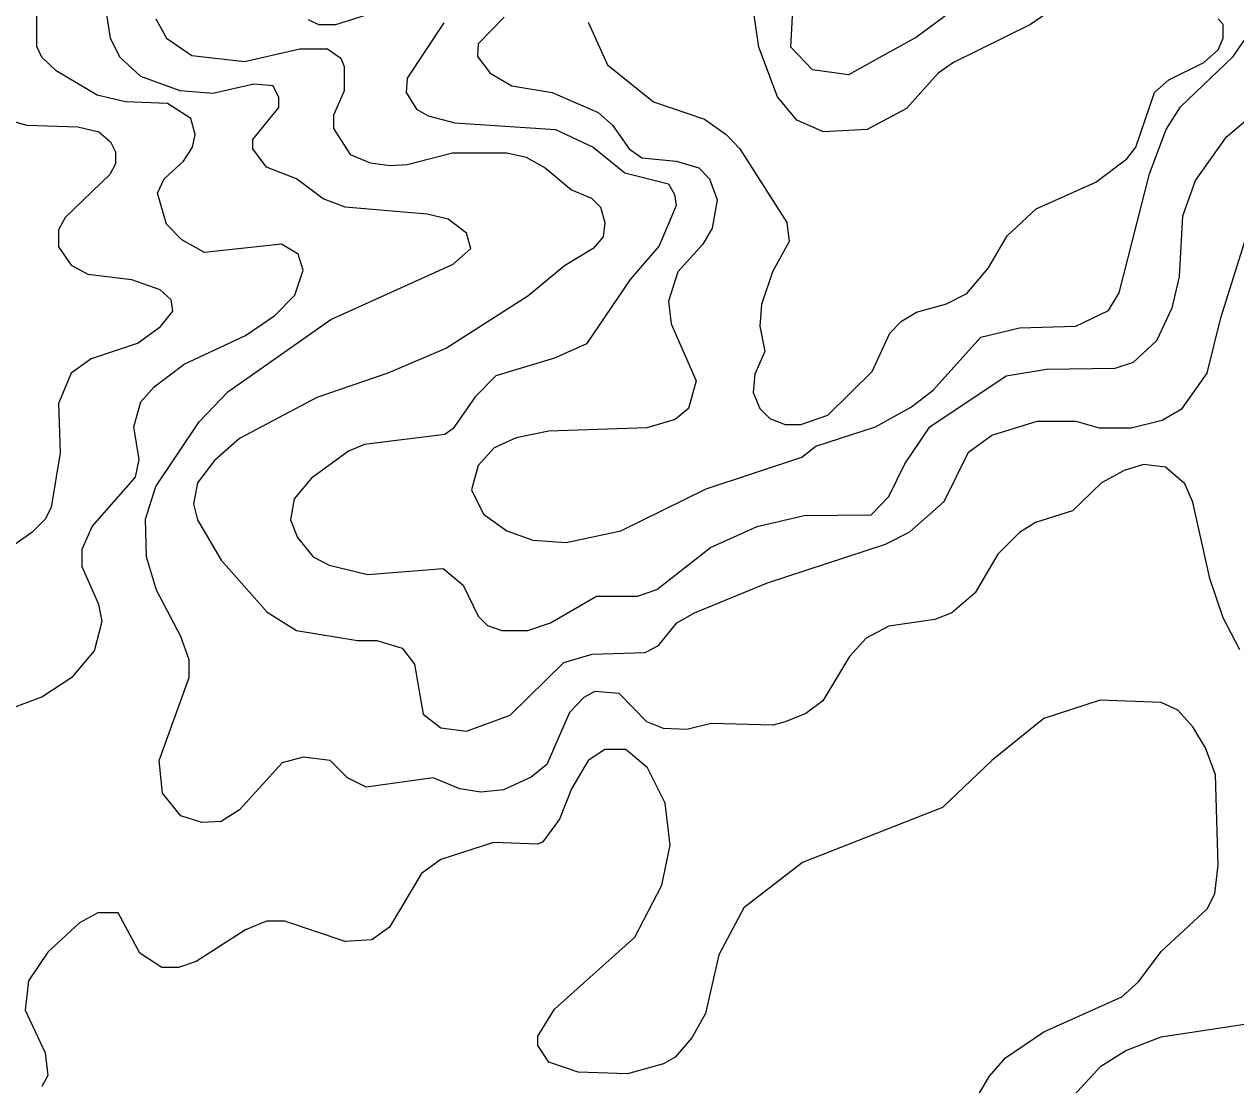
# Model space of a CAD drawing. Extents: x 577 to 602.9, y 7483.8 to 7511.6.
# Drawn here: x 593.996 to 595.146, y 7494.897 to 7495.903 of the extents above; entities that cross this region are included whole.
import ezdxf

# ---------------------------------------------------------------- set-up
doc = ezdxf.new("R2010")
doc.units = 0
doc.header["$LTSCALE"] = 0.032
doc.layers.add('1', color=7, linetype='Continuous', lineweight=25)
doc.layers.add('2', color=7, linetype='Continuous', lineweight=13)

msp = doc.modelspace()

# ---------------------------------------------------------------- linework, layer by layer
at = {"layer": '1'}
for points in [[(594.883, 7495.9205), (594.8432, 7495.8911), (594.7788, 7495.8553), (594.7446, 7495.8601), (594.7239, 7495.8816), (594.7271, 7495.9404)], [(594.1212, 7495.9086), (594.1315, 7495.8903), (594.1554, 7495.8736), (594.2055, 7495.868), (594.258, 7495.88), (594.2842, 7495.88), (594.2969, 7495.8712), (594.3001, 7495.8633), (594.3001, 7495.8402), (594.2898, 7495.8171), (594.2898, 7495.8044), (594.3057, 7495.7798), (594.3248, 7495.7718), (594.3438, 7495.7694), (594.3597, 7495.7702), (594.4027, 7495.7814), (594.4544, 7495.7814), (594.4727, 7495.7774)], [(594.4727, 7495.7774), (594.4909, 7495.7671), (594.5156, 7495.7464), (594.5347, 7495.7384), (594.5434, 7495.7297), (594.5474, 7495.7154), (594.5458, 7495.7018), (594.5363, 7495.6907), (594.5092, 7495.674), (594.4742, 7495.6454), (594.3971, 7495.5961), (594.3415, 7495.5722), (594.2739, 7495.5492), (594.2007, 7495.5102), (594.1769, 7495.4895), (594.1609, 7495.4681), (594.157, 7495.4482), (594.1609, 7495.4331), (594.1832, 7495.3949), (594.2269, 7495.3456), (594.2548, 7495.3281), (594.3128, 7495.3186), (594.3311, 7495.3186), (594.355, 7495.3114), (594.3669, 7495.2963), (594.3749, 7495.2486), (594.3916, 7495.2359), (594.4162, 7495.2327), (594.4575, 7495.2478), (594.5084, 7495.2979), (594.5355, 7495.3058), (594.5856, 7495.3074), (594.5983, 7495.3138), (594.6158, 7495.3353), (594.6325, 7495.3448), (594.7017, 7495.3734), (594.8138, 7495.41), (594.8368, 7495.4219), (594.8695, 7495.4506), (594.8925, 7495.4975), (594.9148, 7495.5134), (594.9577, 7495.5269), (594.9943, 7495.5269), (595.0166, 7495.5205), (595.0468, 7495.5205), (595.0762, 7495.5277), (595.0953, 7495.5388), (595.1191, 7495.5722), (595.1319, 7495.6247), (595.1581, 7495.7074)]]:
    msp.add_lwpolyline(points, dxfattribs=at)
at = {"layer": '2'}
for points in [[(593.9796, 7495.2526), (594.013, 7495.2653), (594.0425, 7495.2844), (594.0631, 7495.309), (594.0703, 7495.3369), (594.0671, 7495.3528), (594.0512, 7495.3885), (594.0512, 7495.4052), (594.0608, 7495.4267), (594.1021, 7495.4736), (594.1053, 7495.4903), (594.1005, 7495.5213), (594.1069, 7495.5452), (594.1196, 7495.5595), (594.1482, 7495.581), (594.2063, 7495.608), (594.2341, 7495.6271), (594.2532, 7495.6462), (594.2611, 7495.67), (594.2564, 7495.6851), (594.2405, 7495.6947), (594.1673, 7495.6867), (594.1458, 7495.6987), (594.1315, 7495.7138), (594.1228, 7495.7432), (594.1291, 7495.7567), (594.1474, 7495.7734), (594.1562, 7495.7869), (594.1586, 7495.7989), (594.1546, 7495.814), (594.1323, 7495.8283), (594.0926, 7495.8299), (594.0655, 7495.8362), (594.0266, 7495.8593), (594.013, 7495.872), (594.0083, 7495.8824), (594.0083, 7495.9197)], [(594.9768, 7495.9205), (594.9514, 7495.903), (594.8782, 7495.8672), (594.8639, 7495.8569), (594.8337, 7495.8235), (594.7963, 7495.8036), (594.7549, 7495.8012), (594.7295, 7495.8124), (594.7112, 7495.8346), (594.6937, 7495.8816), (594.6889, 7495.9142)], [(595.0404, 7495.48), (595.0189, 7495.4681), (594.9911, 7495.4418), (594.9561, 7495.4307), (594.941, 7495.4211), (594.9203, 7495.4005), (594.8989, 7495.3639), (594.8766, 7495.3448), (594.8607, 7495.3385), (594.817, 7495.3321), (594.7955, 7495.321), (594.7796, 7495.3035), (594.7542, 7495.2613), (594.7382, 7495.2494), (594.7184, 7495.2414), (594.7072, 7495.2383), (594.6484, 7495.2398), (594.6253, 7495.2343), (594.6031, 7495.2351), (594.5872, 7495.2414), (594.5609, 7495.2685), (594.5379, 7495.2701), (594.5275, 7495.2645), (594.514, 7495.2502), (594.4925, 7495.2009), (594.4774, 7495.189), (594.4512, 7495.177), (594.4297, 7495.1746), (594.4098, 7495.1778), (594.3844, 7495.1882), (594.3208, 7495.1794), (594.3033, 7495.1882), (594.2866, 7495.2049), (594.2611, 7495.208), (594.2413, 7495.2025), (594.2007, 7495.1579), (594.1832, 7495.1468), (594.1649, 7495.146), (594.145, 7495.1524), (594.1276, 7495.1739), (594.1244, 7495.2049), (594.153, 7495.2836), (594.153, 7495.3003), (594.145, 7495.3225), (594.122, 7495.3663), (594.1124, 7495.3981), (594.1116, 7495.4339), (594.1212, 7495.4649), (594.1625, 7495.5261), (594.1896, 7495.5547), (594.2874, 7495.6231), (594.4035, 7495.6756), (594.4202, 7495.6907), (594.4162, 7495.705), (594.3987, 7495.7185), (594.3788, 7495.7233), (594.3009, 7495.7297), (594.2802, 7495.7376), (594.2548, 7495.7567), (594.2262, 7495.7678), (594.2134, 7495.7853), (594.2134, 7495.7941), (594.2381, 7495.8243), (594.2381, 7495.8338), (594.2325, 7495.845), (594.2142, 7495.8466), (594.1753, 7495.8378), (594.1443, 7495.8402), (594.1069, 7495.8537), (594.087, 7495.872), (594.0783, 7495.8903), (594.0743, 7495.915)], [(594.2659, 7495.9078), (594.2755, 7495.903), (594.2922, 7495.903), (594.3271, 7495.9142)], [(594.452, 7495.9102), (594.4273, 7495.8847), (594.4265, 7495.8728), (594.4385, 7495.8569), (594.4591, 7495.845), (594.4973, 7495.8386), (594.541, 7495.8195), (594.5546, 7495.8076), (594.5705, 7495.7853), (594.5824, 7495.7766), (594.615, 7495.7734), (594.6365, 7495.7671), (594.6468, 7495.7567), (594.654, 7495.7368), (594.6492, 7495.7098), (594.6404, 7495.6947), (594.6166, 7495.6684), (594.6078, 7495.6406), (594.6102, 7495.6191), (594.6341, 7495.5651), (594.6269, 7495.5388), (594.6142, 7495.5285), (594.5872, 7495.5205), (594.4941, 7495.5174), (594.4631, 7495.511), (594.4424, 7495.5015), (594.4273, 7495.4848), (594.421, 7495.4617), (594.4321, 7495.4386), (594.4544, 7495.4227), (594.479, 7495.414), (594.5108, 7495.4116), (594.5625, 7495.4227), (594.6436, 7495.4625), (594.7343, 7495.4927), (594.7478, 7495.5031)], [(594.5315, 7495.9054), (594.5498, 7495.8649), (594.5935, 7495.8299), (594.642, 7495.8132), (594.6627, 7495.7989), (594.6754, 7495.7853), (594.72, 7495.7154), (594.7223, 7495.6971), (594.7064, 7495.6684), (594.6961, 7495.6374), (594.6945, 7495.6168), (594.6993, 7495.5929), (594.6897, 7495.5714), (594.6882, 7495.5539), (594.6945, 7495.5388), (594.7041, 7495.5293), (594.7184, 7495.5237), (594.7335, 7495.5237), (594.7589, 7495.5325), (594.8011, 7495.5738), (594.8178, 7495.6104), (594.8289, 7495.6215), (594.8432, 7495.6303), (594.8718, 7495.6382), (594.8909, 7495.6478), (594.9116, 7495.6724), (594.9291, 7495.7026), (594.9569, 7495.7281), (595.0134, 7495.7535), (595.0428, 7495.7758), (595.0515, 7495.7869), (595.069, 7495.8386), (595.0826, 7495.8505), (595.116, 7495.8672), (595.1295, 7495.8792), (595.1342, 7495.8903), (595.1342, 7495.903), (595.1295, 7495.9086)], [(594.3947, 7495.9046), (594.3597, 7495.8521)], [(594.7478, 7495.5031), (594.8042, 7495.5213), (594.8384, 7495.5404), (594.8591, 7495.5563), (594.9044, 7495.6064), (594.941, 7495.6152), (594.9943, 7495.6168), (595.0253, 7495.6319), (595.0356, 7495.6486), (595.0643, 7495.7615), (595.0802, 7495.8036), (595.0937, 7495.8251), (595.1438, 7495.8728), (595.1541, 7495.8879)], [(594.3597, 7495.8521), (594.3589, 7495.8386), (594.3685, 7495.8227), (594.3796, 7495.8164), (594.4051, 7495.81), (594.5005, 7495.8036), (594.5363, 7495.7869), (594.5665, 7495.7623), (594.6078, 7495.7519), (594.6134, 7495.7418), (594.615, 7495.7313), (594.5991, 7495.6931), (594.5713, 7495.6613), (594.5299, 7495.6001), (594.4997, 7495.5865), (594.444, 7495.5698), (594.4242, 7495.55), (594.4035, 7495.5198), (594.3955, 7495.5142), (594.3192, 7495.5046), (594.3041, 7495.4983), (594.2691, 7495.4728), (594.2524, 7495.453), (594.2492, 7495.4331), (594.2556, 7495.4164), (594.2707, 7495.3981), (594.2858, 7495.3901), (594.3224, 7495.3814), (594.3939, 7495.387), (594.413, 7495.3711), (594.4273, 7495.3416), (594.4361, 7495.3329), (594.4496, 7495.3281), (594.4742, 7495.3281), (594.4957, 7495.3353), (594.5395, 7495.3607), (594.5784, 7495.3607), (594.5967, 7495.3671), (594.6476, 7495.4068), (594.6921, 7495.4267), (594.7367, 7495.4371), (594.8003, 7495.4378), (594.817, 7495.4553), (594.8321, 7495.4864), (594.8559, 7495.5213), (594.9283, 7495.5698), (594.9665, 7495.5762), (595.0317, 7495.577), (595.0492, 7495.5826), (595.0714, 7495.6032), (595.0857, 7495.6343), (595.0929, 7495.6637), (595.0961, 7495.7217), (595.108, 7495.7551), (595.1374, 7495.7965), (595.1955, 7495.8458)], [(593.9844, 7495.8116), (593.9987, 7495.8076), (594.0472, 7495.806), (594.0671, 7495.8012), (594.0783, 7495.7917), (594.083, 7495.7822), (594.083, 7495.771), (594.0775, 7495.7607)], [(594.0775, 7495.7607), (594.0353, 7495.7201), (594.0289, 7495.7082), (594.0289, 7495.6923), (594.0409, 7495.6748), (594.0568, 7495.6661), (594.0981, 7495.6613), (594.1252, 7495.6518), (594.1355, 7495.6422), (594.1371, 7495.6311), (594.1244, 7495.6152), (594.1045, 7495.6009), (594.06, 7495.5858), (594.0409, 7495.5722), (594.0289, 7495.5436), (594.0305, 7495.4967), (594.0218, 7495.445), (594.0162, 7495.4339), (594.0035, 7495.4211), (593.9844, 7495.4076)], [(595.1501, 7495.3098), (595.1342, 7495.34), (595.1215, 7495.3774), (595.1056, 7495.4498), (595.0977, 7495.4673), (595.0794, 7495.4832), (595.0587, 7495.4856), (595.0404, 7495.48)], [(594.8877, 7494.8637), (594.9124, 7494.9051), (594.9275, 7494.9226), (594.9641, 7494.9472), (595.038, 7494.9806), (595.0539, 7494.9949), (595.0754, 7495.0236), (595.1191, 7495.0641), (595.1263, 7495.0784), (595.1295, 7495.1055), (595.1271, 7495.1913), (595.1175, 7495.2168), (595.1056, 7495.2367), (595.0913, 7495.2526), (595.0754, 7495.2597), (595.0174, 7495.2621), (594.9641, 7495.2446), (594.9148, 7495.2049), (594.8679, 7495.1603), (594.7351, 7495.1079), (594.6794, 7495.0649), (594.6555, 7495.0204), (594.6428, 7494.9647), (594.6301, 7494.9417), (594.6142, 7494.9234), (594.6031, 7494.917), (594.5689, 7494.9075), (594.522, 7494.9091), (594.4941, 7494.9186), (594.4838, 7494.9345), (594.4838, 7494.9432), (594.4997, 7494.9687), (594.576, 7495.0371), (594.6015, 7495.0864), (594.6094, 7495.1245), (594.6047, 7495.1643), (594.588, 7495.1977), (594.5673, 7495.2152), (594.5474, 7495.2152), (594.5315, 7495.2049), (594.5156, 7495.1778), (594.5045, 7495.1492), (594.4886, 7495.1277), (594.4838, 7495.1253), (594.4416, 7495.1269), (594.3916, 7495.111), (594.3733, 7495.0975), (594.343, 7495.0466), (594.3263, 7495.0347), (594.3009, 7495.0331), (594.2436, 7495.0522), (594.2262, 7495.0522), (594.2063, 7495.0442), (594.1594, 7495.014), (594.1427, 7495.0085), (594.1268, 7495.0085), (594.1061, 7495.022), (594.0854, 7495.0601), (594.0663, 7495.0601), (594.0488, 7495.0506), (594.0186, 7495.0228), (594.0003, 7494.9957), (593.9971, 7494.9679), (594.0162, 7494.9273), (594.0186, 7494.9059), (594.013, 7494.8955)], [(594.9776, 7494.8709), (595.0181, 7494.9146), (595.042, 7494.9297), (595.0754, 7494.9425), (595.1732, 7494.9576)]]:
    msp.add_lwpolyline(points, dxfattribs=at)

doc.saveas('drawing.dxf')
